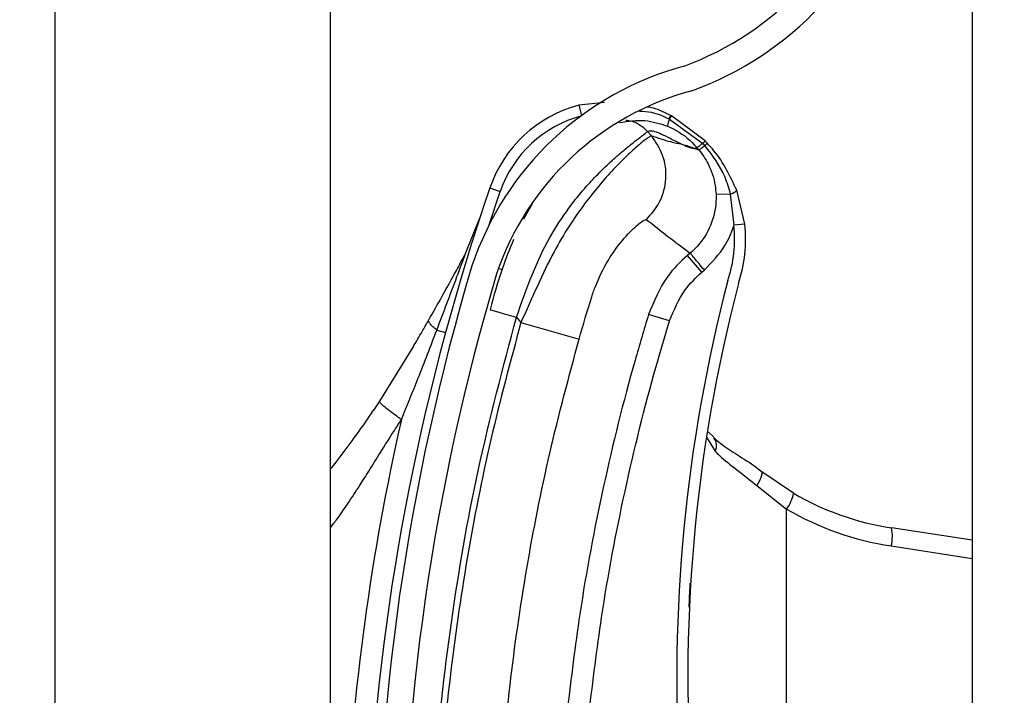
# Model space of a CAD drawing. Header units: inches. Extents: x 170 to 284, y 215 to 248.
# Tile 447 of 656: x 210.7657 to 210.8576, y 223.8896 to 223.9526. Entities that reach past the tile are written whole.
import ezdxf

# ---------------------------------------------------------------- set-up
doc = ezdxf.new("R2010")
doc.units = ezdxf.units.IN
doc.header["$LTSCALE"] = 0.25
doc.header["$MEASUREMENT"] = 0
doc.layers.add('ANNOTATIONS', color=1, linetype='Continuous')
doc.layers.add('RH FRONT OF HOOD', color=7, linetype='Continuous')
doc.styles.add('ARIAL', font='arial.ttf', dxfattribs={"height": 0.09375})
doc.dimstyles.new('STANDARD$0', dxfattribs={"dimtxt": 0.09375, "dimasz": 0.09375, "dimexe": 0.03125, "dimexo": 0.046875, "dimgap": 0.09, "dimtad": 0, "dimtih": 1, "dimtoh": 1, "dimdec": 4, "dimzin": 0, "dimdsep": 46, "dimtxsty": 'ARIAL', "dimcen": 0.09, "dimadec": 0, "dimazin": 0, "dimtfac": 1, "dimtdec": 4, "dimtofl": 0, "dimtmove": 0, "dimatfit": 1, "dimfxl": 1, "dimtolj": 1, "dimtzin": 0, "dimarcsym": 0})

# ---------------------------------------------------------------- blocks, each defined once
blk = doc.blocks.new('*D132')
at = {"layer": 'ANNOTATIONS', "color": 0, "lineweight": -2, "transparency": 16777216}
for p, q in [((210.8125819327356, 224.1544254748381), (212.2530253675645, 224.1544254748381)), ((212.2217753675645, 224.0606754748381), (212.2217753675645, 222.3404997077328)), ((212.2217753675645, 220.1854637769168), (212.2217753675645, 221.9056395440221)), ((211.491250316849, 220.0917137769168), (212.2530253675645, 220.0917137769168))]:
    blk.add_line(p, q, dxfattribs=at)
at = {"layer": 'ANNOTATIONS', "color": 0, "transparency": 16777216}
for points in [[(212.2061503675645, 224.0606754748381), (212.2374003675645, 224.0606754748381), (212.2217753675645, 224.1544254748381)], [(212.2061503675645, 220.1854637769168), (212.2374003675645, 220.1854637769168), (212.2217753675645, 220.0917137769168)]]:
    blk.add_solid(points, dxfattribs=at)
at = {"layer": 'defpoints', "color": 0, "transparency": 16777216}
for p in [(210.7657069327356, 224.1544254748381), (211.444375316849, 220.0917137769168), (212.2217753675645, 220.0917137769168)]:
    blk.add_point(p, dxfattribs=at)
at = {"layer": 'ANNOTATIONS', "color": 0, "transparency": 16777216, "insert": (212.2217753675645, 222.1230696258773), "char_height": 0.09375, "attachment_point": 5, "style": 'ARIAL'}
blk.add_mtext('\\A1;OPENING\\PHEIGHT', dxfattribs=at)

msp = doc.modelspace()

# ---------------------------------------------------------------- hatches: boundary and pattern name
at = {"layer": 'RH FRONT OF HOOD'}
h = msp.add_hatch(dxfattribs=at)
h.set_pattern_fill('ANSI31', color=256, scale=0.34241245, angle=2.8e-322, style=0)
h.set_pattern_definition([(45, (200.7563139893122, 218.4993357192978), (-0.03026527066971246, 0.03026527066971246), [])])
edge = h.paths.add_edge_path(flags=0)
edge.add_arc((210.829581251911, 223.7770340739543), 0.001712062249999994, 450.0000000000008, 472.2104203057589)
edge.add_line((210.8289340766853, 223.7786191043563), (210.8280215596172, 223.780853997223))
edge.add_arc((210.829581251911, 223.7770340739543), 0.004126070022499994, 450, 472.2104203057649, ccw=False)
edge.add_arc((210.829581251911, 223.7681313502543), 0.01302879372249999, 401.47616737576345, 450, ccw=False)
edge.add_arc((210.825335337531, 223.7649811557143), 0.01830194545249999, 359.9999999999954, 400.0613730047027, ccw=False)
edge.add_arc((210.831875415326, 223.7649811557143), 0.01176186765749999, 292.14085769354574, 360, ccw=False)
edge.add_arc((210.829581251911, 223.7682340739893), 0.01566536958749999, 235.25706803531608, 295.43079980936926, ccw=False)
edge.add_arc((210.834820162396, 223.7763492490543), 0.02532140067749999, 212.8542481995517, 235.980933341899, ccw=False)
edge.add_arc((210.826670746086, 223.7699803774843), 0.01504902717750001, 172.1557183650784, 209.3146496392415, ccw=False)
edge.add_arc((210.839100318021, 223.7686449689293), 0.02754708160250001, 453.30850314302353, 532.9325737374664, ccw=False)
edge.add_arc((210.835847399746, 223.8047352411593), 0.008748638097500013, 280.9586189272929, 427.9414322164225)
edge.add_arc((210.8557071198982, 223.8670885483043), 0.05672062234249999, 179.5706357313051, 253.00989973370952, ccw=False)
edge.add_arc((211.014038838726, 223.8682869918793), 0.2150521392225, 163.4260275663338, 180.2060536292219, ccw=False)
edge.add_arc((210.835265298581, 223.9204364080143), 0.02884824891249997, 465.1588434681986, 521.4137567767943, ccw=False)
edge.add_arc((210.817939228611, 223.9749827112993), 0.0284373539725, 290.1205938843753, 343.7190675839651)
edge.add_arc((210.830779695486, 223.9708052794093), 0.01494630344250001, 345.2914408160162, 400.5471921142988)
edge.add_arc((210.827355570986, 223.9689904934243), 0.0187470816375, 397.9578745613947, 431.4396159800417)
edge.add_arc((210.829581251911, 223.9738185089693), 0.0134739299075, 433.8775574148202, 472.2736457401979)
edge.add_arc((210.827013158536, 223.9808379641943), 0.006011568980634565, 474.9825325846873, 495.7175736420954)
edge.add_arc((210.836806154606, 223.9735788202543), 0.01816498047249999, 500.8992600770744, 539.9999999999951)
edge.add_arc((210.829581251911, 223.9735788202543), 0.01094007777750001, 539.9999999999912, 630.0000000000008)
edge.add_arc((210.829581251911, 223.9645048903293), 0.001866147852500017, 270, 285.6422464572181)
edge.add_line((210.8300844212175, 223.9627078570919), (210.8307353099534, 223.9603832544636))
edge.add_arc((210.829581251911, 223.9645048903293), 0.004280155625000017, 269.9999999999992, 285.6422464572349, ccw=False)
edge.add_arc((210.829581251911, 223.9735788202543), 0.01335408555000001, 179.9999999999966, 269.9999999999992, ccw=False)
edge.add_arc((210.836806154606, 223.9735788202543), 0.020578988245, 500.6113583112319, 539.9999999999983, ccw=False)
edge.add_arc((210.827013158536, 223.9808379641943), 0.008425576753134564, 474.5776671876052, 496.4997109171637, ccw=False)
edge.add_arc((210.829581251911, 223.9738185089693), 0.01588793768, 433.69030225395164, 472.4705806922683, ccw=False)
edge.add_arc((210.827355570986, 223.9689904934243), 0.02116108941, 398.1045307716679, 431.5771717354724, ccw=False)
edge.add_arc((210.830779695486, 223.9708052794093), 0.01736031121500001, 345.18024813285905, 400.3658533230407, ccw=False)
edge.add_arc((210.817939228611, 223.9749827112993), 0.030851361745, 289.9181572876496, 343.77953759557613, ccw=False)
edge.add_arc((210.835265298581, 223.9204364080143), 0.02643424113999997, 464.941709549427, 521.3236131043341)
edge.add_arc((211.014038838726, 223.8682869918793), 0.21263813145, 523.4376684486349, 540.2096895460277)
edge.add_arc((210.8557071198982, 223.8670885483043), 0.05430661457, 539.5566266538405, 613.1145348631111)
edge.add_arc((210.835847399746, 223.8047352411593), 0.01116264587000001, 280.0610388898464, 428.5290871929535, ccw=False)
edge.add_arc((210.839100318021, 223.7686449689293), 0.02513307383, 452.9714001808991, 532.9706577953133)
edge.add_arc((210.826670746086, 223.7699803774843), 0.01263501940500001, 532.0830472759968, 568.9826967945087)
edge.add_arc((210.834820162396, 223.7763492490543), 0.022907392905, 213.0443063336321, 236.0197152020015)
edge.add_arc((210.829581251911, 223.7682340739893), 0.01325136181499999, 235.1922404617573, 295.7352497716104)
edge.add_arc((210.831875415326, 223.7649811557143), 0.009347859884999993, 291.7225241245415, 360)
edge.add_arc((210.825335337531, 223.7649811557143), 0.01588793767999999, 359.9999999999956, 399.9521788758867)
edge.add_arc((210.829581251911, 223.7681313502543), 0.01061478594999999, 401.6345013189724, 450.0000000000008)

# ---------------------------------------------------------------- linework, layer by layer
for p, q in [((210.8546275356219, 224.3444764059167), (210.8546275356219, 220.1798849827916)), ((210.7690244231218, 220.1392235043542), (210.7690244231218, 224.2497177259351)), ((210.7947053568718, 224.0671649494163), (210.7947053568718, 223.874791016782)), ((210.8202924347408, 223.9448725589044), (210.8178930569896, 223.9446230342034)), ((210.8178930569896, 223.9446230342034), (210.8181468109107, 223.9436566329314)), ((210.8262972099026, 223.9433672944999), (210.8262981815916, 223.94336683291)), ((210.8262981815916, 223.94336683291), (210.8263603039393, 223.9433370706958)), ((210.8263603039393, 223.9433370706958), (210.8263611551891, 223.9433366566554)), ((210.8263611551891, 223.9433366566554), (210.8294648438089, 223.9410522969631)), ((210.8264794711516, 223.943657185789), (210.826478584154, 223.943657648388)), ((210.8265410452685, 223.9436248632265), (210.8264794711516, 223.943657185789)), ((210.8265419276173, 223.9436243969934), (210.8265410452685, 223.9436248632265)), ((210.8296833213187, 223.9413007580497), (210.8265419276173, 223.9436243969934)), ((210.8246730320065, 223.9417652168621), (210.8243252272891, 223.9421765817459)), ((210.8261733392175, 223.942679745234), (210.8261740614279, 223.942679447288)), ((210.8294648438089, 223.9410522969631), (210.829655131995, 223.9408466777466)), ((210.8291087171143, 223.9404493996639), (210.8281773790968, 223.9407819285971)), ((210.8095349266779, 223.9334813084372), (210.8105706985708, 223.9365820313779)), ((210.8095988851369, 223.9369148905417), (210.8105706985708, 223.9365820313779)), ((210.8333963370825, 223.9335420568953), (210.8326457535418, 223.9366890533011)), ((210.8320430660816, 223.936341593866), (210.8307094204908, 223.9362924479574)), ((210.8320430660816, 223.936341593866), (210.8323752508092, 223.9334298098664)), ((210.813533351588, 223.9354237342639), (210.8127396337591, 223.9339849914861)), ((210.8073302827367, 223.9307990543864), (210.808685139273, 223.9341880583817)), ((210.8333963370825, 223.9335420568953), (210.8323752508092, 223.9334298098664)), ((210.8282945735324, 223.9308238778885), (210.8280465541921, 223.9306141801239)), ((210.8293722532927, 223.9290462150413), (210.8280465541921, 223.9306141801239)), ((210.8104010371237, 223.9294106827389), (210.8107293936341, 223.9293098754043)), ((210.8293722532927, 223.9290462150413), (210.8296202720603, 223.9292559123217)), ((210.8120815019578, 223.9248419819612), (210.812494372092, 223.92435366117)), ((210.8263757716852, 223.9245063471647), (210.8244129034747, 223.9251089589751)), ((210.8046433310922, 223.9236337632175), (210.8054618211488, 223.923411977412)), ((210.812494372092, 223.92435366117), (210.8179245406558, 223.9228055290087)), ((210.8024754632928, 223.922138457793), (210.7992892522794, 223.9170119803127)), ((210.8298300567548, 223.9136435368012), (210.8306316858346, 223.9123382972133)), ((210.8299404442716, 223.9141764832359), (210.8305339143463, 223.9136188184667)), ((210.8379397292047, 223.9084176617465), (210.8348993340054, 223.9104849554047)), ((210.8345125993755, 223.9091407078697), (210.8373029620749, 223.9069374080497)), ((210.8373029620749, 223.8415167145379), (210.8373029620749, 223.9069374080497)), ((210.8546275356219, 223.9040418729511), (210.8470902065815, 223.9051918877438)), ((210.8470554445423, 223.9034994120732), (210.8546275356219, 223.9023440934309))]:
    msp.add_line(p, q, dxfattribs=at)
at = {"layer": 'RH FRONT OF HOOD', "flags": 128}
msp.add_lwpolyline([(210.8348993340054, 223.9104849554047), (210.8349553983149, 223.9104109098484), (210.8349809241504, 223.9103021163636), (210.8349752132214, 223.9101615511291), (210.8349384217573, 223.9099930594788), (210.8348715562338, 223.9098012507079), (210.8347764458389, 223.9095913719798), (210.8346556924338, 223.9093691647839), (210.8345125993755, 223.9091407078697)], dxfattribs=at)
at = {"layer": 'RH FRONT OF HOOD'}
for centre, radius, start, end in [((210.817939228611, 223.9749827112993), 0.02843735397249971, 290.1205938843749, 343.7190675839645), ((210.817939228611, 223.9749827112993), 0.03085136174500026, 289.91815728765, 343.7795375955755), ((210.835265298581, 223.9204364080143), 0.02884824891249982, 105.1588434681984, 161.4137567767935), ((210.835265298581, 223.9204364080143), 0.02643424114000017, 104.9417095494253, 161.3236131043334), ((210.8209367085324, 223.9330315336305), 0.01198443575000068, 104.7123854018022, 161.0929786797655), ((210.8209367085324, 223.9330315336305), 0.01095719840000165, 104.7123854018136, 161.0929786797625), ((210.8284075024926, 223.9423995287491), 0.002251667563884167, 155.3939551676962, 172.8510957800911), ((210.8284101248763, 223.9423981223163), 0.002253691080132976, 155.3897650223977, 172.8291455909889), ((210.8277065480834, 223.942688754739), 0.001564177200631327, 141.7256942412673, 154.2910519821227), ((210.8277110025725, 223.9426864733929), 0.001568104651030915, 141.7542666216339, 154.2863466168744), ((210.8278097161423, 223.9426274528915), 0.001613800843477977, 141.8260927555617, 153.9140894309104), ((210.8278088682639, 223.9426277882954), 0.001611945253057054, 141.8104826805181, 153.9114578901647), ((211.0140036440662, 223.8669035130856), 0.21606225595, 161.092978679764, 176.5593061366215), ((210.8316909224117, 223.9376488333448), 0.00135383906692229, 285.0764398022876, 314.8519014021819), ((210.8204625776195, 223.9321202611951), 0.01198443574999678, 341.3410974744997, 6.273281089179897), ((210.8204625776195, 223.9321202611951), 0.01301167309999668, 341.5025581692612, 6.273281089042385), ((211.014038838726, 223.8682869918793), 0.2150521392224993, 163.4260275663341, 180.2060536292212), ((211.014038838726, 223.8682869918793), 0.2126381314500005, 163.4376684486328, 180.2096895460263), ((210.9735989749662, 223.8911976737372), 0.1465525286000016, 165.3406183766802, 202.0185750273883), ((210.9735989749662, 223.8911976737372), 0.1455252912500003, 165.3544246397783, 203.870550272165), ((211.0140036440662, 223.8669035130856), 0.2180957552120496, 167.1792232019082, 177.2529346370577), ((210.8296418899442, 223.9128673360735), 0.001122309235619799, 331.8758133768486, 39.94683461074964), ((210.8343779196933, 223.9090727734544), 0.003621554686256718, 323.8694765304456, 349.5782562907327), ((210.8510153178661, 223.9309175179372), 0.02602334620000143, 239.8373732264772, 261.3249484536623), ((210.8512387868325, 223.9309175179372), 0.02773540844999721, 239.8373732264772, 261.3249484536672), ((210.8437595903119, 223.9044137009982), 0.003420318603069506, 344.4956794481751, 13.15103634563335)]:
    msp.add_arc(centre, radius, start, end, dxfattribs=at)
for points, knots in [([(210.8235815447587, 223.9440881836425), (210.823951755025, 223.9440667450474), (210.8249002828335, 223.9440118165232), (210.8257681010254, 223.9436114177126), (210.8262972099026, 223.9433672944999)], [0, 0, 0, 0, 0.3902998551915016, 0.9999999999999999, 0.9999999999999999, 0.9999999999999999, 0.9999999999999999]), ([(210.826478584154, 223.943657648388), (210.825953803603, 223.9439358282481), (210.8252629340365, 223.9443020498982), (210.8245005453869, 223.9444297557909), (210.8243172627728, 223.9444604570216)], [0, 0, 0, 0, 0.7595942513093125, 1, 1, 1, 1]), ([(210.8217136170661, 223.9430168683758), (210.8225050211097, 223.943140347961), (210.8240226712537, 223.9433771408), (210.8254772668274, 223.9429054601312), (210.8261733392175, 223.942679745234)], [0, 0, 0, 0, 0.5214667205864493, 1, 1, 1, 1]), ([(210.8222872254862, 223.9432469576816), (210.8224773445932, 223.9432186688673), (210.8228727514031, 223.9431598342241), (210.8236097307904, 223.9428569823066), (210.8240433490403, 223.9424446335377), (210.8243252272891, 223.9421765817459)], [0, 0, 0, 0, 0.2447599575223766, 0.5090480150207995, 1, 1, 1, 1]), ([(210.8120815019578, 223.9248419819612), (210.8125573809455, 223.9261984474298), (210.8134557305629, 223.9287591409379), (210.8150711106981, 223.9322501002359), (210.8166735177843, 223.934662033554), (210.818005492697, 223.9363647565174), (210.8189203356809, 223.9374081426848), (210.8197119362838, 223.9382366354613), (210.8203807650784, 223.9388965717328), (210.8211255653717, 223.9395916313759), (210.8219593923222, 223.9403173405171), (210.8230887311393, 223.9412253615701), (210.8240787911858, 223.9419852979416), (210.8242479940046, 223.9421166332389), (210.8243252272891, 223.9421765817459)], [0, 0, 0, 0, 0.1307156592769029, 0.2467609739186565, 0.3577928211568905, 0.4170971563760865, 0.4791482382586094, 0.5177152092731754, 0.5590896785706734, 0.603294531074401, 0.6633484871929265, 0.7353692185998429, 0.8792082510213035, 1, 1, 1, 1]), ([(210.8243252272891, 223.9421765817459), (210.8244320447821, 223.9422162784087), (210.824656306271, 223.9422996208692), (210.8252580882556, 223.9421055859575), (210.8260127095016, 223.9417575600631), (210.8268120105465, 223.9413433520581), (210.8276094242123, 223.9409362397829), (210.8280333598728, 223.9407781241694), (210.8282483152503, 223.9406979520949)], [0, 0, 0, 0, 0.1574760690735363, 0.330618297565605, 0.4911886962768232, 0.6742546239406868, 0.834831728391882, 1, 1, 1, 1]), ([(210.8261740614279, 223.942679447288), (210.8264536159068, 223.9425512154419), (210.8274865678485, 223.9420773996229), (210.8283807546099, 223.9413120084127), (210.8289151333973, 223.940678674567), (210.8289151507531, 223.9406786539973)], [0, 0, 0, 0, 0.2706300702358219, 0.9999763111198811, 1, 1, 1, 1]), ([(210.8246730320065, 223.9417652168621), (210.8245936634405, 223.9417335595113), (210.8244323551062, 223.9416692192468), (210.823643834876, 223.941050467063), (210.8225828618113, 223.9401072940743), (210.8213524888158, 223.9388937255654), (210.8199447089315, 223.9373477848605), (210.8184695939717, 223.9355125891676), (210.8169795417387, 223.9333774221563), (210.8154511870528, 223.93082286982), (210.8140150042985, 223.9277465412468), (210.8130055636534, 223.9254942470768), (210.812494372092, 223.92435366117)], [0, 0, 0, 0, 0.1094013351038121, 0.2223468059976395, 0.3151791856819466, 0.4102231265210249, 0.5012749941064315, 0.5946006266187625, 0.6834485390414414, 0.7745330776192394, 0.8858211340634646, 1, 1, 1, 1]), ([(210.8246730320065, 223.9417652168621), (210.8250622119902, 223.9411893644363), (210.8258706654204, 223.9399931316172), (210.8261295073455, 223.9377680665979), (210.8256017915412, 223.9355906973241), (210.8246537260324, 223.934500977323), (210.8241973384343, 223.9339763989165)], [0, 0, 0, 0, 0.2406941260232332, 0.4999999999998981, 0.7593058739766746, 1, 1, 1, 1]), ([(210.8281773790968, 223.9407819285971), (210.8279666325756, 223.9408401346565), (210.8273853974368, 223.9410006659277), (210.8263171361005, 223.9412102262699), (210.825296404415, 223.9415547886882), (210.8246730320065, 223.9417652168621)], [0, 0, 0, 0, 0.1812946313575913, 0.50000735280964, 1, 1, 1, 1]), ([(210.8294648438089, 223.9410522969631), (210.8294450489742, 223.9410370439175), (210.8293261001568, 223.9409453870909), (210.8291415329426, 223.940808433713), (210.8289666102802, 223.9406903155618), (210.8289323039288, 223.9406825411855), (210.8289151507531, 223.9406786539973)], [0, 0, 0, 0, 0.06239373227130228, 0.3749291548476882, 0.6874645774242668, 1, 1, 1, 1]), ([(210.8298882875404, 223.941090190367), (210.8298882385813, 223.9410902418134), (210.8298207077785, 223.9411612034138), (210.8297519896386, 223.9412310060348), (210.8296833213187, 223.9413007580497)], [0, 0, 0, 0, 0.0007249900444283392, 0.9999999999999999, 0.9999999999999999, 0.9999999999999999, 0.9999999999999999]), ([(210.8326457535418, 223.9366890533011), (210.8320324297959, 223.9379847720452), (210.8312818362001, 223.9395704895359), (210.8301037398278, 223.9408552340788), (210.8298882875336, 223.9410901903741)], [0, 0, 0, 0, 0.8171182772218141, 1, 1, 1, 1]), ([(210.8282483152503, 223.9406979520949), (210.8283418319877, 223.940672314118), (210.8285298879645, 223.9406207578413), (210.82875731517, 223.9406082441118), (210.8288624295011, 223.9406554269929), (210.8289148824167, 223.9406789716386)], [0, 0, 0, 0, 0.3313600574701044, 0.6663431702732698, 0.9999999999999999, 0.9999999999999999, 0.9999999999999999, 0.9999999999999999]), ([(210.8289148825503, 223.9406789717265), (210.8289630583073, 223.940621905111), (210.8290276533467, 223.940545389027), (210.8290922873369, 223.9404688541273), (210.8291087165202, 223.9404493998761)], [0, 0, 0, 0, 0.7458120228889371, 0.9999999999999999, 0.9999999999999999, 0.9999999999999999, 0.9999999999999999]), ([(210.8291055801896, 223.9404531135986), (210.8291055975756, 223.9404530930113), (210.8294406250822, 223.9400563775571), (210.8301246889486, 223.9390226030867), (210.8306153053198, 223.9375629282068), (210.8306887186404, 223.9365719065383), (210.8307094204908, 223.9362924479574)], [0, 0, 0, 0, 1.782673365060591e-05, 0.3435204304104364, 0.8148790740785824, 1, 1, 1, 1]), ([(210.8296551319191, 223.9408466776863), (210.8296351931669, 223.9408308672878), (210.8295154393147, 223.9407359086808), (210.8293302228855, 223.9405928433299), (210.829156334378, 223.9404669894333), (210.8291245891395, 223.9404552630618), (210.8291087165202, 223.9404493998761)], [0, 0, 0, 0, 0.062428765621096, 0.3749525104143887, 0.6874762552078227, 1, 1, 1, 1]), ([(210.8296553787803, 223.9408463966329), (210.8303636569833, 223.939918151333), (210.8314171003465, 223.9385375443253), (210.8318885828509, 223.9368835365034), (210.8320430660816, 223.936341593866)], [0, 0, 0, 0, 0.6723457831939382, 1, 1, 1, 1]), ([(210.8307094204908, 223.9362924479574), (210.8307101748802, 223.9362701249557), (210.8307367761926, 223.9354829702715), (210.8305122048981, 223.933911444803), (210.8295566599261, 223.9320748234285), (210.8286774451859, 223.9311477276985), (210.8282944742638, 223.930823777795), (210.8282944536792, 223.9308237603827)], [0, 0, 0, 0, 0.0108740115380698, 0.3834398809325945, 0.7558119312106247, 0.9999868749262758, 1, 1, 1, 1]), ([(210.8191039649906, 223.9267388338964), (210.8191039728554, 223.926738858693), (210.8192178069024, 223.9270977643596), (210.8197172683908, 223.9285039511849), (210.8208918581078, 223.9307066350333), (210.822426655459, 223.932609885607), (210.8237720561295, 223.9338215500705), (210.8240457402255, 223.9339212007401), (210.8241973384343, 223.9339763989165)], [0, 0, 0, 0, 4.497367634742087e-06, 0.06509473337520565, 0.2616701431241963, 0.4753105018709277, 0.7093656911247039, 0.9999999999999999, 0.9999999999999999, 0.9999999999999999, 0.9999999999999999]), ([(210.8241973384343, 223.9339763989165), (210.8248705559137, 223.9334472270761), (210.8262169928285, 223.9323888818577), (210.8276019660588, 223.931345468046), (210.8282944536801, 223.9308237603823)], [0, 0, 0, 0, 0.4999992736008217, 1, 1, 1, 1]), ([(210.8296202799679, 223.9292559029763), (210.8303220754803, 223.9299742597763), (210.8314841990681, 223.9311638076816), (210.8321591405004, 223.9327373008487), (210.8323643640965, 223.9333949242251), (210.8323752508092, 223.9334298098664)], [0, 0, 0, 0, 0.5907811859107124, 0.9782917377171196, 1, 1, 1, 1]), ([(210.8118122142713, 223.9321115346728), (210.8114378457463, 223.9311937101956), (210.8105812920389, 223.9290937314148), (210.8099617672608, 223.9268265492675), (210.809613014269, 223.9255502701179)], [0, 0, 0, 0, 0.4370636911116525, 1, 1, 1, 1]), ([(210.8038715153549, 223.9245486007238), (210.8047424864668, 223.9260888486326), (210.8059053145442, 223.9281452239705), (210.8070443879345, 223.9302666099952), (210.8073302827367, 223.9307990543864)], [0, 0, 0, 0, 0.7490110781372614, 1, 1, 1, 1]), ([(210.8046433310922, 223.9236337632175), (210.8052717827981, 223.9252986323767), (210.8061719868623, 223.9276834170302), (210.8070616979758, 223.9300766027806), (210.8073302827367, 223.9307990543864)], [0, 0, 0, 0, 0.6981213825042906, 1, 1, 1, 1]), ([(210.8280465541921, 223.9306141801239), (210.8280465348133, 223.9306141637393), (210.8273526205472, 223.9300274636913), (210.8257778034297, 223.9284039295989), (210.8249198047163, 223.9263326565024), (210.8244129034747, 223.9251089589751)], [0, 0, 0, 0, 1.142795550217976e-05, 0.409211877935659, 1, 1, 1, 1]), ([(210.8263757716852, 223.9245063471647), (210.8267874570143, 223.9255235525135), (210.8274850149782, 223.9272471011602), (210.8288236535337, 223.9285232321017), (210.8293722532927, 223.9290462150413)], [0, 0, 0, 0, 0.5901808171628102, 1, 1, 1, 1]), ([(210.8179245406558, 223.9228055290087), (210.8183120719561, 223.924130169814), (210.8186996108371, 223.925454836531), (210.8191039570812, 223.9267388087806), (210.8191039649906, 223.9267388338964)], [0, 0, 0, 0, 0.999980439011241, 1, 1, 1, 1]), ([(210.809613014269, 223.9255502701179), (210.8096459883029, 223.9255408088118), (210.8096967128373, 223.9255262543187), (210.8100045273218, 223.9254379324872), (210.8103231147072, 223.9253465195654), (210.8107185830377, 223.9252330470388), (210.8112932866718, 223.9250681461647), (210.8117709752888, 223.9249310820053), (210.8120815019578, 223.9248419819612)], [0, 0, 0, 0, 0.2394568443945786, 0.3683606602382, 0.5000000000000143, 0.6316393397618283, 0.7605431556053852, 1, 1, 1, 1]), ([(210.8024734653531, 223.9221350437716), (210.802473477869, 223.9221350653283), (210.8027377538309, 223.9225902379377), (210.8032054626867, 223.923390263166), (210.8036723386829, 223.9241993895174), (210.8038715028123, 223.9245485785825), (210.8038715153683, 223.9245486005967)], [0, 0, 0, 0, 2.704369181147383e-05, 0.571031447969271, 0.9999729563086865, 1, 1, 1, 1]), ([(210.8046433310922, 223.9236337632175), (210.8045121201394, 223.9237455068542), (210.804246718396, 223.9239715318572), (210.8039930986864, 223.9242617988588), (210.8038888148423, 223.9244467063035), (210.8038747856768, 223.9245293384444), (210.8038715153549, 223.9245486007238)], [0, 0, 0, 0, 0.2979480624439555, 0.6026626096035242, 0.9073771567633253, 0.9999999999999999, 0.9999999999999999, 0.9999999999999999, 0.9999999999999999]), ([(210.8039693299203, 223.8678154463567), (210.8040681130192, 223.8725708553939), (210.804266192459, 223.8821063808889), (210.805875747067, 223.8964153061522), (210.8083325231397, 223.9107248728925), (210.8108298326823, 223.9201287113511), (210.8120815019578, 223.9248419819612)], [0, 0, 0, 0, 0.2468628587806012, 0.4950083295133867, 0.74689458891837, 1, 1, 1, 1]), ([(210.8244129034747, 223.9251089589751), (210.8239848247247, 223.9236796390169), (210.8223999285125, 223.9183878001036), (210.820104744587, 223.9090897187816), (210.8180381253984, 223.8981803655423), (210.8171868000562, 223.89116806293), (210.8168232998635, 223.8881739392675)], [0, 0, 0, 0, 0.1185397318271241, 0.4388752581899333, 0.7604101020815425, 1, 1, 1, 1]), ([(210.8188647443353, 223.8879537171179), (210.8192244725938, 223.8909168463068), (210.820065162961, 223.897841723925), (210.8221090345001, 223.9086383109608), (210.8243793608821, 223.917840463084), (210.8259521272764, 223.9230918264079), (210.8263757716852, 223.9245063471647)], [0, 0, 0, 0, 0.2395900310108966, 0.5599255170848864, 0.8814604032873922, 0.9999999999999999, 0.9999999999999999, 0.9999999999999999, 0.9999999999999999]), ([(210.8013452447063, 223.9152994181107), (210.8018681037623, 223.9165907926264), (210.8029910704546, 223.9193643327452), (210.8040678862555, 223.9221468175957), (210.8046433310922, 223.9236337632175)], [0, 0, 0, 0, 0.4656051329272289, 1, 1, 1, 1]), ([(210.812494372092, 223.92435366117), (210.8115202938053, 223.9207234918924), (210.8095693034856, 223.9134525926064), (210.8073910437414, 223.9023718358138), (210.8057799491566, 223.8911892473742), (210.8047691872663, 223.8802205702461), (210.8045745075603, 223.8729727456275), (210.8044810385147, 223.8694929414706)], [0, 0, 0, 0, 0.2027568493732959, 0.4061035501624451, 0.6088604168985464, 0.8122072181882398, 1, 1, 1, 1]), ([(210.8101271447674, 223.8694232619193), (210.8101271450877, 223.8694232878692), (210.8101689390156, 223.8728096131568), (210.8104320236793, 223.8798563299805), (210.8113839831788, 223.8905295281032), (210.8129585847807, 223.9014055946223), (210.8150770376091, 223.9121929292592), (210.8169753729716, 223.9192679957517), (210.8179245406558, 223.9228055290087)], [0, 0, 0, 0, 1.439079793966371e-06, 0.1877923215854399, 0.3908439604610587, 0.5938956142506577, 0.7969478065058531, 1, 1, 1, 1]), ([(210.7992892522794, 223.9170119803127), (210.7988670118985, 223.9163844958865), (210.7980260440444, 223.9151347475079), (210.7966688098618, 223.9132436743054), (210.795569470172, 223.9117567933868), (210.7948790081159, 223.9108901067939), (210.7947053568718, 223.9106721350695)], [0, 0, 0, 0, 0.2874979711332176, 0.572604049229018, 0.8925098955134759, 1, 1, 1, 1]), ([(210.8013452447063, 223.9152994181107), (210.8010544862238, 223.9155047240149), (210.8004556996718, 223.9159275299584), (210.7997666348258, 223.9164687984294), (210.7993249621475, 223.9168693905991), (210.7993009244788, 223.9169653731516), (210.7992892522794, 223.9170119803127)], [0, 0, 0, 0, 0.242789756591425, 0.5000000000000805, 0.7572102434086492, 1, 1, 1, 1]), ([(210.7947053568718, 223.9051875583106), (210.7949262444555, 223.9054757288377), (210.7955020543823, 223.9062269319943), (210.7964020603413, 223.9075382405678), (210.7973769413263, 223.9090182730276), (210.7983730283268, 223.9105996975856), (210.7994492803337, 223.9123306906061), (210.8004591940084, 223.9139385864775), (210.8011237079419, 223.9149591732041), (210.8013452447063, 223.9152994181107)], [0, 0, 0, 0, 0.09019872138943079, 0.2351300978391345, 0.3944108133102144, 0.529650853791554, 0.6982639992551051, 0.8994067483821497, 1, 1, 1, 1]), ([(210.8304942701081, 223.9136005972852), (210.8308375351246, 223.9133162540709), (210.8315775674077, 223.91270324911), (210.8331389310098, 223.9117279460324), (210.8343863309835, 223.9109490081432), (210.8350070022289, 223.9103878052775), (210.8350674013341, 223.9103331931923)], [0, 0, 0, 0, 0.2839420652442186, 0.6121401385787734, 0.9622563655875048, 1, 1, 1, 1]), ([(210.8306316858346, 223.9123382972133), (210.8307616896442, 223.9122046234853), (210.8313512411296, 223.9115984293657), (210.8326438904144, 223.9106408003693), (210.8338839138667, 223.9096453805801), (210.8345125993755, 223.9091407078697)], [0, 0, 0, 0, 0.1223980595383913, 0.5550603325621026, 1, 1, 1, 1]), ([(210.8282067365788, 223.8977938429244), (210.8282166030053, 223.8980988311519), (210.8282406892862, 223.8988433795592), (210.8282839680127, 223.8995876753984), (210.8283095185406, 223.9000270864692)], [0, 0, 0, 0, 0.4096284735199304, 1, 1, 1, 1])]:
    msp.add_open_spline(points, degree=3, knots=knots, dxfattribs=at)
for points in [[(210.8296833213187, 223.9413007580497), (210.8296818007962, 223.9412963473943), (210.8296787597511, 223.9412875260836), (210.829634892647, 223.9412355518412), (210.829565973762, 223.9411592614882), (210.8294985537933, 223.9410879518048), (210.8294648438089, 223.9410522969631)], [(210.8298882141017, 223.9410902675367), (210.8298861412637, 223.9410862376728), (210.8298819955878, 223.941078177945), (210.8298348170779, 223.9410273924), (210.8297616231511, 223.9409523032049), (210.8296906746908, 223.9408818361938), (210.8296552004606, 223.9408466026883)], [(210.8296205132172, 223.9292561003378), (210.8294503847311, 223.9294571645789), (210.829110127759, 223.9298592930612), (210.8286776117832, 223.9303704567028), (210.8283687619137, 223.9307354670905), (210.8283190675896, 223.930794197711), (210.8282942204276, 223.9308235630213)]]:
    msp.add_open_spline(points, degree=3, dxfattribs=at)

# ---------------------------------------------------------------- dimensions: what is measured, and where the dimension line sits
at = {"layer": 'ANNOTATIONS'}
dim = msp.add_linear_dim(base=(212.2217753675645, 220.0917137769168), p1=(210.7657069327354, 224.154425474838), p2=(211.4443753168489, 220.0917137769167), angle=90, text='OPENING\\PHEIGHT', dimstyle='STANDARD$0', dxfattribs=at)
dim.commit()
dim.dimension.update_dxf_attribs({"geometry": '*D132', "text_midpoint": (212.2217753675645, 222.1230696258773)})

doc.saveas('drawing.dxf')
